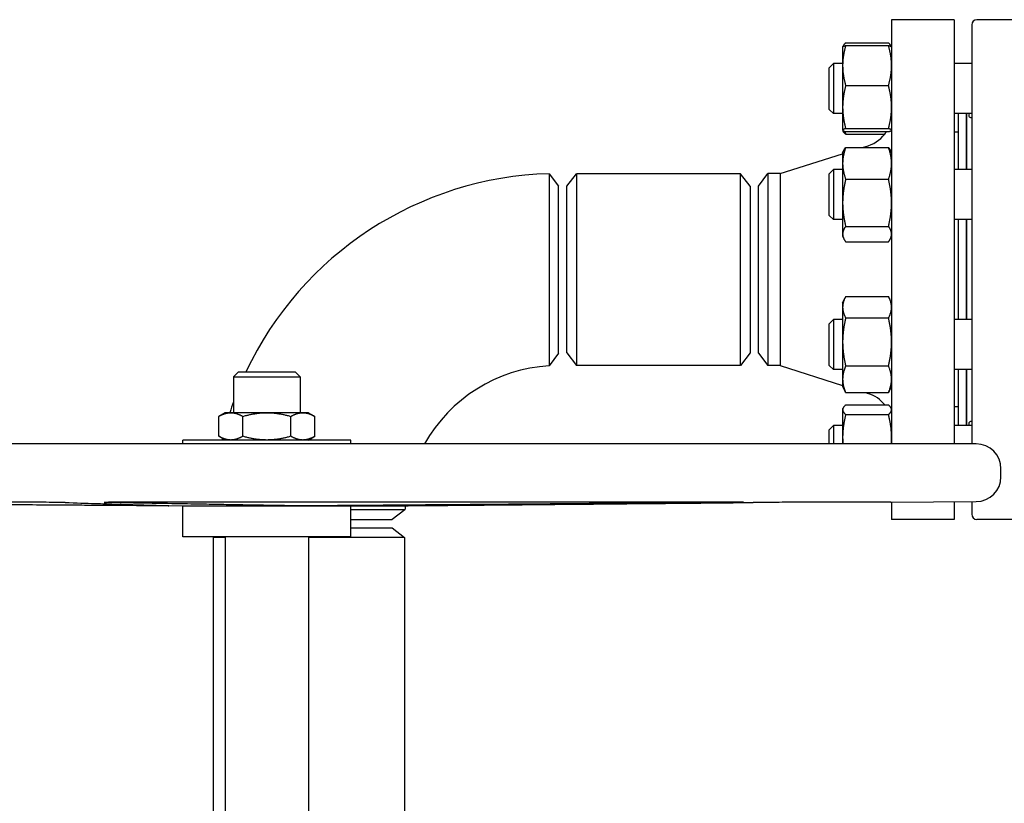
# Model space of a CAD drawing. Header units: inches. Extents: x 24 to 1128, y -69 to 748.
# Tile 473 of 656: x 607 to 622, y 379 to 391. Entities that reach past the tile are written whole.
import ezdxf

# ---------------------------------------------------------------- set-up
doc = ezdxf.new("R2010")
doc.units = ezdxf.units.IN
doc.header["$LTSCALE"] = 32
doc.header["$MEASUREMENT"] = 0
doc.layers.add('Visible (ANSI)', color=7, linetype='Continuous', lineweight=30)

msp = doc.modelspace()

# ---------------------------------------------------------------- linework, layer by layer
at = {"layer": 'Visible (ANSI)'}
for p, q in [((620.16063, 391.09867), (620.16063, 384.73187)), ((621.10063, 391.09867), (620.16063, 391.09867)), ((621.10063, 391.09867), (621.10063, 384.73187)), ((622.20689, 391.09867), (621.44311, 391.09867)), ((621.36437, 391.01993), (621.36437, 384.73187)), ((619.47172, 390.74905), (620.11555, 390.74905)), ((619.42663, 390.68988), (619.42719, 390.69108)), ((619.42663, 390.68988), (619.42663, 390.41033)), ((619.42719, 390.69108), (619.43255, 390.70256)), ((619.47172, 390.71105), (620.11555, 390.71105)), ((620.16007, 390.69108), (620.15472, 390.70256)), ((620.16063, 390.68988), (620.16007, 390.69108)), ((619.22563, 390.37738), (619.28813, 390.43988)), ((619.22563, 389.75238), (619.22563, 390.37738)), ((619.28813, 390.43988), (619.28813, 389.68988)), ((619.42663, 390.43988), (619.28813, 390.43988)), ((619.42663, 390.41033), (619.42663, 389.78654)), ((621.36437, 390.43988), (621.10063, 390.43988)), ((619.47172, 390.10962), (620.11555, 390.10962)), ((619.22563, 389.75238), (619.28813, 389.68988)), ((619.42663, 389.78654), (619.42663, 389.44108)), ((619.42663, 389.68988), (619.28813, 389.68988)), ((621.36437, 389.68988), (621.10063, 389.68988)), ((621.16063, 389.68988), (621.16063, 388.84876)), ((621.28063, 389.68988), (621.28063, 388.84876)), ((621.28563, 389.68988), (621.28563, 388.84876)), ((619.42663, 389.44108), (619.42663, 389.43988)), ((619.42663, 389.43988), (619.42719, 389.43867)), ((619.42719, 389.43867), (619.43255, 389.42719)), ((619.47172, 389.46345), (620.11555, 389.46345)), ((619.47172, 389.4187), (620.11555, 389.4187)), ((620.16063, 389.43988), (620.16007, 389.43867)), ((619.47172, 389.3807), (620.05754, 389.3807)), ((621.16063, 389.40867), (621.10063, 389.40867)), ((621.28563, 389.28867), (621.28063, 389.28867)), ((619.42663, 389.09876), (619.44261, 389.13303)), ((619.47172, 389.1811), (620.11555, 389.1811)), ((619.72628, 389.1811), (619.81161, 389.20812)), ((620.16063, 389.09876), (620.14465, 389.13303)), ((618.4873, 388.78867), (619.42663, 389.08619)), ((619.42663, 389.09876), (619.42663, 388.94225)), ((619.22563, 388.78626), (619.28813, 388.84876)), ((619.28813, 388.84876), (619.28813, 388.09876)), ((619.42663, 388.84876), (619.28813, 388.84876)), ((619.42663, 388.94225), (619.42663, 388.34974)), ((621.36437, 388.84876), (621.10063, 388.84876)), ((615.01826, 388.78672), (615.16063, 388.60117)), ((615.28563, 388.59867), (615.42951, 388.78617)), ((615.42951, 388.78617), (615.42951, 385.91117)), ((617.89176, 388.78617), (615.42951, 388.78617)), ((617.89176, 385.91117), (617.89176, 388.78617)), ((618.03563, 388.59867), (617.89176, 388.78617)), ((618.16063, 388.60117), (618.30451, 388.78867)), ((618.4873, 388.78867), (618.30451, 388.78867)), ((618.30451, 388.78867), (618.30451, 385.90867)), ((618.4873, 388.78867), (618.4873, 385.90867)), ((619.22563, 388.16126), (619.22563, 388.78626)), ((619.47172, 388.70341), (620.11555, 388.70341)), ((615.16063, 386.09617), (615.16063, 388.60107)), ((615.28563, 386.09867), (615.28563, 388.59867)), ((618.03563, 388.59867), (618.03563, 386.09867)), ((618.16063, 386.09617), (618.16063, 388.60117)), ((619.42663, 388.34974), (619.42663, 387.88125)), ((619.22563, 388.16126), (619.28813, 388.09876)), ((619.42663, 388.09876), (619.28813, 388.09876)), ((621.36437, 388.09876), (621.10063, 388.09876)), ((621.16063, 388.09876), (621.16063, 386.59858)), ((621.28063, 388.09876), (621.28063, 386.59858)), ((621.28563, 388.09876), (621.28563, 386.59858)), ((619.47172, 387.99607), (620.11555, 387.99607)), ((619.42663, 387.88125), (619.42663, 387.84876)), ((619.42663, 387.84876), (619.44261, 387.81449)), ((620.16063, 387.84876), (620.14465, 387.81449)), ((619.47172, 387.76642), (620.11555, 387.76642)), ((619.42663, 386.84858), (619.46069, 386.92162)), ((619.47172, 386.94388), (620.11555, 386.94388)), ((620.16063, 386.84858), (620.12657, 386.92162)), ((619.42663, 386.84858), (619.42663, 386.78318)), ((619.42663, 386.78318), (619.42663, 386.26233)), ((619.47172, 386.62248), (620.11555, 386.62248)), ((619.22563, 386.53608), (619.28813, 386.59858)), ((619.22563, 385.91108), (619.22563, 386.53608)), ((619.28813, 386.59858), (619.28813, 385.84858)), ((619.42663, 386.59858), (619.28813, 386.59858)), ((621.36437, 386.59858), (621.10063, 386.59858)), ((619.42663, 386.26233), (619.42663, 385.70273)), ((615.16063, 386.09617), (615.01831, 385.90428)), ((615.28563, 386.09867), (615.42951, 385.91117)), ((618.03563, 386.09867), (617.89176, 385.91117)), ((618.16063, 386.09617), (618.30451, 385.90867)), ((617.89176, 385.91117), (615.42951, 385.91117)), ((618.4873, 385.90867), (618.30451, 385.90867)), ((618.4873, 385.90867), (619.42663, 385.61115)), ((619.22563, 385.91108), (619.28813, 385.84858)), ((619.47172, 385.90218), (620.11555, 385.90218)), ((610.35503, 385.81487), (610.28063, 385.74047)), ((610.28063, 385.74047), (611.28063, 385.74047)), ((610.28063, 385.74047), (610.28063, 385.20087)), ((610.35503, 385.81487), (611.20623, 385.81487)), ((611.20623, 385.81487), (611.28063, 385.74047)), ((611.28063, 385.74047), (611.28063, 385.20087)), ((619.42663, 385.84858), (619.28813, 385.84858)), ((621.36437, 385.84858), (621.10063, 385.84858)), ((621.16063, 385.84858), (621.16063, 385.00746)), ((621.28063, 385.84858), (621.28063, 385.00746)), ((621.28563, 385.84858), (621.28563, 385.00746)), ((619.42663, 385.70273), (619.42663, 385.59858)), ((619.42663, 385.59858), (619.46069, 385.52554)), ((620.16063, 385.59858), (620.12657, 385.52554)), ((619.47172, 385.50328), (620.11555, 385.50328)), ((619.76721, 385.50328), (619.81161, 385.48922)), ((619.47172, 385.31664), (620.11555, 385.31664)), ((621.16063, 385.28867), (621.10063, 385.28867)), ((621.28563, 385.40867), (621.28063, 385.40867)), ((610.15563, 385.20087), (610.05894, 385.14505)), ((610.05894, 384.84669), (610.05894, 385.14505)), ((610.23937, 385.20087), (610.15563, 385.20087)), ((610.78063, 385.20087), (610.23937, 385.20087)), ((610.41979, 384.84669), (610.41979, 385.14505)), ((611.3219, 385.20087), (610.78063, 385.20087)), ((611.14148, 384.84669), (611.14148, 385.14505)), ((611.40563, 385.20087), (611.3219, 385.20087)), ((611.40563, 385.20087), (611.50232, 385.14505)), ((611.50232, 384.84669), (611.50232, 385.14505)), ((619.42663, 385.25746), (619.43255, 385.27014)), ((619.42663, 385.25746), (619.42663, 385.24504)), ((619.42663, 385.24504), (619.42663, 384.83135)), ((619.47172, 385.17343), (620.11555, 385.17343)), ((620.16063, 385.25746), (620.15472, 385.27014)), ((619.22563, 384.94496), (619.28813, 385.00746)), ((619.28813, 385.00746), (619.28813, 384.73187)), ((619.42663, 385.00746), (619.28813, 385.00746)), ((621.36437, 385.00746), (621.10063, 385.00746)), ((610.15563, 384.79087), (610.05894, 384.84669)), ((611.40563, 384.79087), (611.50232, 384.84669)), ((619.22563, 384.73187), (619.22563, 384.94496)), ((621.43013, 384.73187), (600.13113, 384.73187)), ((612.04063, 384.79087), (609.52063, 384.79087)), ((609.52063, 384.73187), (609.52063, 384.79087)), ((612.04063, 384.73187), (612.04063, 384.79087)), ((619.42663, 384.83135), (619.42663, 384.73187)), ((621.80413, 384.23987), (621.80413, 384.35787)), ((609.52063, 383.79886), (600.12846, 383.86588)), ((607.06967, 383.85673), (601.45119, 383.85673)), ((617.81657, 383.85673), (608.72568, 383.85673)), ((612.04063, 383.79886), (609.52063, 383.79886)), ((609.52063, 383.33987), (609.52063, 383.79886)), ((612.04063, 383.79886), (612.72184, 383.80372)), ((612.04063, 383.33987), (612.04063, 383.79886)), ((620.15061, 383.85673), (618.84004, 383.85673)), ((620.15061, 383.85673), (621.4328, 383.86588)), ((620.16063, 383.8568), (620.16063, 383.59867)), ((621.10063, 383.86351), (621.10063, 383.59867)), ((621.36437, 383.86539), (621.36437, 383.67741)), ((612.85502, 383.74099), (612.66313, 383.59867)), ((612.04057, 383.59867), (612.66313, 383.59867)), ((621.10063, 383.59867), (620.16063, 383.59867)), ((622.20689, 383.59867), (621.44311, 383.59867)), ((612.04063, 383.47367), (612.66063, 383.47367)), ((612.66063, 383.47367), (612.84813, 383.3298)), ((612.04063, 383.33987), (609.52063, 383.33987)), ((609.98626, 383.33987), (609.97313, 383.3298)), ((610.15563, 383.3298), (609.97313, 383.3298)), ((609.97313, 383.3298), (609.97313, 376.04017)), ((610.15563, 383.33987), (610.15563, 376.95687)), ((611.40563, 383.33987), (611.40563, 376.95687)), ((612.84813, 383.3298), (611.40563, 383.3298)), ((612.84813, 383.3298), (612.84813, 376.04017))]:
    msp.add_line(p, q, dxfattribs=at)
for centre, radius, start, end in [((621.44311, 391.01993), 0.07874, 90, 180), ((619.66063, 389.68478), 0.5, 287.574716, 327.84865), ((615.16063, 383.59867), 5.19, 91.571968, 154.72181), ((615.16063, 383.59867), 2.31, 93.532272, 150.622394), ((619.66063, 385.01256), 0.5, 37.457, 72.425284), ((615.16063, 383.59867), 5.19, 160.096907, 162.018539), ((615.16063, 383.59867), 5.19, 166.453766, 166.719932), ((621.43013, 384.35787), 0.374, 0, 90), ((621.43013, 384.23987), 0.374, 270.408832, 0), ((615.16063, 383.59867), 2.31, 174.87736, 176.467728), ((621.44311, 383.67741), 0.07874, 180, 270)]:
    msp.add_arc(centre, radius, start, end, dxfattribs=at)
for points, weights in [([(619.47172, 390.74905), (619.43705, 390.71955), (619.42915, 390.69377)], [1, 1.02892942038, 1.01375847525]), ([(620.15812, 390.69377), (620.15021, 390.71955), (620.11555, 390.74905)], [1.01375847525, 1.02892942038, 1]), ([(619.47172, 390.71105), (619.42663, 390.54989), (619.42663, 390.41033)], [1, 1.0379548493, 1]), ([(619.42719, 390.69108), (619.43152, 390.70036), (619.47172, 390.71105)], [1.00755250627, 1.03370208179, 1]), ([(620.16063, 390.41033), (620.16063, 390.54989), (620.11555, 390.71105)], [1, 1.0379548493, 1]), ([(620.11555, 390.71105), (620.15575, 390.70036), (620.16007, 390.69108)], [1, 1.03370208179, 1.00755250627]), ([(619.42663, 390.41033), (619.42663, 390.27077), (619.47172, 390.10962)], [1, 1.0379548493, 1]), ([(620.11555, 390.10962), (620.16063, 390.27077), (620.16063, 390.41033)], [1, 1.0379548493, 1]), ([(619.47172, 390.10962), (619.42663, 389.93648), (619.42663, 389.78654)], [1, 1.0379548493, 1]), ([(620.16063, 389.78654), (620.16063, 389.93648), (620.11555, 390.10962)], [1, 1.0379548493, 1]), ([(619.42663, 389.78654), (619.42663, 389.63659), (619.47172, 389.46345)], [1, 1.0379548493, 1]), ([(620.11555, 389.46345), (620.16063, 389.63659), (620.16063, 389.78654)], [1, 1.0379548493, 1]), ([(619.47172, 389.46345), (619.42663, 389.45146), (619.42663, 389.44108)], [1, 1.0379548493, 1]), ([(619.42663, 389.44108), (619.42663, 389.43069), (619.47172, 389.4187)], [1, 1.0379548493, 1]), ([(619.47172, 389.3807), (619.44272, 389.40538), (619.43255, 389.42719)], [1, 1.02408927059, 1.01760047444]), ([(619.4596, 389.42213), (619.46516, 389.4018), (619.47172, 389.3807)], [1.00919201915, 1.00535018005, 1]), ([(620.16063, 389.44108), (620.16063, 389.45146), (620.11555, 389.46345)], [1, 1.0379548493, 1]), ([(620.11555, 389.4187), (620.16063, 389.43069), (620.16063, 389.44108)], [1, 1.0379548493, 1]), ([(619.47172, 389.1811), (619.42663, 389.0531), (619.42663, 388.94225)], [1, 1.0379548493, 1]), ([(619.44261, 389.13303), (619.45331, 389.15598), (619.47172, 389.1811)], [1.01820717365, 1.01515415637, 1]), ([(620.16063, 388.94225), (620.16063, 389.0531), (620.11555, 389.1811)], [1, 1.0379548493, 1]), ([(620.11555, 389.1811), (620.13395, 389.15598), (620.14465, 389.13303)], [1, 1.01515415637, 1.01820717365]), ([(619.42663, 388.94225), (619.42663, 388.8314), (619.47172, 388.70341)], [1, 1.0379548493, 1]), ([(620.11555, 388.70341), (620.16063, 388.8314), (620.16063, 388.94225)], [1, 1.0379548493, 1]), ([(619.47172, 388.70341), (619.42663, 388.51388), (619.42663, 388.34974)], [1, 1.0379548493, 1]), ([(620.16063, 388.34974), (620.16063, 388.51388), (620.11555, 388.70341)], [1, 1.0379548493, 1]), ([(619.42663, 388.34974), (619.42663, 388.1856), (619.47172, 387.99607)], [1, 1.0379548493, 1]), ([(620.11555, 387.99607), (620.16063, 388.1856), (620.16063, 388.34974)], [1, 1.0379548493, 1]), ([(619.47172, 387.99607), (619.42663, 387.93454), (619.42663, 387.88125)], [1, 1.0379548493, 1]), ([(620.16063, 387.88125), (620.16063, 387.93454), (620.11555, 387.99607)], [1, 1.0379548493, 1]), ([(619.42663, 387.88125), (619.42663, 387.82796), (619.47172, 387.76642)], [1, 1.0379548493, 1]), ([(620.11555, 387.76642), (620.16063, 387.82796), (620.16063, 387.88125)], [1, 1.0379548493, 1]), ([(619.47172, 386.94388), (619.42663, 386.85776), (619.42663, 386.78318)], [1, 1.0379548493, 1]), ([(620.16063, 386.78318), (620.16063, 386.85776), (620.11555, 386.94388)], [1, 1.0379548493, 1]), ([(619.42663, 386.78318), (619.42663, 386.7086), (619.47172, 386.62248)], [1, 1.0379548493, 1]), ([(620.11555, 386.62248), (620.16063, 386.7086), (620.16063, 386.78318)], [1, 1.0379548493, 1]), ([(619.47172, 386.62248), (619.42663, 386.42948), (619.42663, 386.26233)], [1, 1.0379548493, 1]), ([(620.16063, 386.26233), (620.16063, 386.42948), (620.11555, 386.62248)], [1, 1.0379548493, 1]), ([(619.42663, 386.26233), (619.42663, 386.09519), (619.47172, 385.90218)], [1, 1.0379548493, 1]), ([(620.11555, 385.90218), (620.16063, 386.09519), (620.16063, 386.26233)], [1, 1.0379548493, 1]), ([(619.47172, 385.90218), (619.42663, 385.7953), (619.42663, 385.70273)], [1, 1.0379548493, 1]), ([(620.16063, 385.70273), (620.16063, 385.7953), (620.11555, 385.90218)], [1, 1.0379548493, 1]), ([(619.42663, 385.70273), (619.42663, 385.61017), (619.47172, 385.50328)], [1, 1.0379548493, 1]), ([(620.11555, 385.50328), (620.16063, 385.61017), (620.16063, 385.70273)], [1, 1.0379548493, 1]), ([(619.47172, 385.50328), (619.4658, 385.51459), (619.46069, 385.52554)], [1, 1.00482700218, 1.0084262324]), ([(620.12657, 385.52554), (620.12147, 385.51459), (620.11555, 385.50328)], [1.0084262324, 1.00482700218, 1]), ([(619.47172, 385.31664), (619.42663, 385.27827), (619.42663, 385.24504)], [1, 1.0379548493, 1]), ([(620.16063, 385.24504), (620.16063, 385.27827), (620.11555, 385.31664)], [1, 1.0379548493, 1]), ([(610.05894, 385.14505), (610.15563, 385.20087), (610.23937, 385.20087)], [1.01001874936, 1.04314139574, 1]), ([(610.23937, 385.20087), (610.3231, 385.20087), (610.41979, 385.14505)], [1, 1.04314139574, 1.01001874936]), ([(610.41979, 385.14505), (610.61316, 385.20087), (610.78063, 385.20087)], [1.01001874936, 1.04314139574, 1]), ([(610.78063, 385.20087), (610.9481, 385.20087), (611.14148, 385.14505)], [1, 1.04314139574, 1.01001874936]), ([(611.14148, 385.14505), (611.23816, 385.20087), (611.3219, 385.20087)], [1.01001874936, 1.04314139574, 1]), ([(611.3219, 385.20087), (611.40563, 385.20087), (611.50232, 385.14505)], [1, 1.04314139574, 1.01001874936]), ([(619.42663, 385.24504), (619.42663, 385.2118), (619.47172, 385.17343)], [1, 1.0379548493, 1]), ([(619.47172, 385.17343), (619.42663, 384.99011), (619.42663, 384.83135)], [1, 1.0379548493, 1]), ([(620.11555, 385.17343), (620.16063, 385.2118), (620.16063, 385.24504)], [1, 1.0379548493, 1]), ([(620.16063, 384.83135), (620.16063, 384.99011), (620.11555, 385.17343)], [1, 1.0379548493, 1]), ([(610.23937, 384.79087), (610.15563, 384.79087), (610.05894, 384.84669)], [1, 1.04314139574, 1.01001874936]), ([(610.41979, 384.84669), (610.3231, 384.79087), (610.23937, 384.79087)], [1.01001874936, 1.04314139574, 1]), ([(610.78063, 384.79087), (610.61316, 384.79087), (610.41979, 384.84669)], [1, 1.04314139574, 1.01001874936]), ([(611.14148, 384.84669), (610.9481, 384.79087), (610.78063, 384.79087)], [1.01001874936, 1.04314139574, 1]), ([(611.3219, 384.79087), (611.23816, 384.79087), (611.14148, 384.84669)], [1, 1.04314139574, 1.01001874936]), ([(611.50232, 384.84669), (611.40563, 384.79087), (611.3219, 384.79087)], [1.01001874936, 1.04314139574, 1]), ([(619.42663, 384.83135), (619.42663, 384.78195), (619.43071, 384.73187)], [1, 1.01150697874, 1.01603669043]), ([(620.15655, 384.73187), (620.16063, 384.78195), (620.16063, 384.83135)], [1.01603669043, 1.01150697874, 1]), ([(608.82649, 383.80529), (607.47816, 383.81363), (601.99261, 383.85262)], [3.22913550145, 2.37560125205, 1.06245079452]), ([(607.75488, 383.85262), (608.99358, 383.81363), (609.29804, 383.80529)], [1.05826131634, 2.36623373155, 3.21640230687]), ([(611.0555, 383.80529), (610.52665, 383.81363), (608.37508, 383.85262)], [3.21640230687, 2.36623373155, 1.05826131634]), ([(617.69864, 383.85262), (612.97864, 383.81363), (611.81848, 383.80529)], [1.05826131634, 2.36623373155, 3.21640230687]), ([(612.90465, 383.80529), (613.92613, 383.81363), (618.08195, 383.85262)], [3.21640230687, 2.36623373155, 1.05826131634])]:
    msp.add_rational_spline(points, weights, degree=2, dxfattribs=at)
for points, knots in [([(621.36437, 389.62541), (621.36043, 389.62536), (621.35673, 389.62559), (621.33511, 389.62877), (621.325, 389.63991), (621.325, 389.66712), (621.32727, 389.67778), (621.3316, 389.68995)], [1.503325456, 1.503325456, 1.503325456, 1.503325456, 1.572820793, 1.572820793, 1.940397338, 1.940397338, 2.11460476, 2.11460476, 2.11460476, 2.11460476]), ([(615.01826, 388.7866), (615.01826, 388.78664), (615.01826, 388.78177), (615.01826, 388.74112), (615.01826, 388.66178), (615.01825, 388.42035), (615.01825, 388.25767), (615.01825, 387.88185), (615.01824, 387.66899), (615.01824, 387.23436), (615.01824, 387.01285), (615.01825, 386.60685), (615.01826, 386.42264), (615.01828, 386.12889), (615.0183, 386.01966), (615.01831, 385.92292), (615.01831, 385.90428), (615.01831, 385.90428)], [0, 0, 0, 0, 0.1436733, 0.1436733, 0.59274122, 0.59274122, 1.04590561, 1.04590561, 1.49882494, 1.49882494, 1.95396487, 1.95396487, 2.40917784, 2.40917784, 2.86492266, 2.86492266, 3.14159265, 3.14159265, 3.14159265, 3.14159265]), ([(621.3316, 385.00739), (621.32727, 385.01956), (621.325, 385.03022), (621.325, 385.05743), (621.33511, 385.06856), (621.35673, 385.07175), (621.36043, 385.07198), (621.36437, 385.07193)], [1.766189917, 1.766189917, 1.766189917, 1.766189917, 1.940397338, 1.940397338, 2.307973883, 2.307973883, 2.377469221, 2.377469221, 2.377469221, 2.377469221]), ([(607.75488, 383.85262), (607.75009, 383.85277), (607.7442, 383.85292), (607.73724, 383.85306), (607.71486, 383.85353), (607.67836, 383.85402), (607.58352, 383.85493), (607.52519, 383.85534), (607.4055, 383.85599), (607.3365, 383.85627), (607.19849, 383.85664), (607.12949, 383.85673), (607.06967, 383.85673)], [-0.15423018, -0.15423018, -0.15423018, -0.15423018, 0, 0, 0, 0.49642611, 0.49642611, 0.99285222, 0.99285222, 1.489271, 1.489271, 1.98568979, 1.98568979, 1.98568979, 1.98568979]), ([(608.72568, 383.85673), (608.66212, 383.85673), (608.59745, 383.85664), (608.48577, 383.85627), (608.43876, 383.85599), (608.3722, 383.85534), (608.34841, 383.85493), (608.33061, 383.85402), (608.33662, 383.85353), (608.36001, 383.85292), (608.36694, 383.85277), (608.37508, 383.85262)], [1.98568979, 1.98568979, 1.98568979, 1.98568979, 2.48210857, 2.48210857, 2.97852735, 2.97852735, 3.47495346, 3.47495346, 3.97137957, 3.97137957, 4.12560975, 4.12560975, 4.12560975, 4.12560975]), ([(609.29804, 383.80529), (609.30531, 383.8051), (609.30955, 383.80491), (609.31382, 383.80445), (609.30702, 383.80418), (609.272, 383.80381), (609.24378, 383.80372), (609.17654, 383.80372), (609.13245, 383.80381), (609.03156, 383.80418), (608.97477, 383.80445), (608.89009, 383.80491), (608.85868, 383.8051), (608.82649, 383.80529)], [0.63873151, 0.63873151, 0.63873151, 0.63873151, 0.87159914, 0.87159914, 1.30738491, 1.30738491, 1.74317067, 1.74317067, 2.17895643, 2.17895643, 2.61474219, 2.61474219, 2.84760983, 2.84760983, 2.84760983, 2.84760983]), ([(611.81848, 383.80529), (611.79078, 383.8051), (611.76199, 383.80491), (611.67996, 383.80445), (611.61896, 383.80418), (611.49643, 383.80381), (611.43489, 383.80372), (611.32611, 383.80372), (611.27063, 383.80381), (611.17326, 383.80418), (611.13136, 383.80445), (611.0833, 383.80491), (611.06812, 383.8051), (611.0555, 383.80529)], [0.63873151, 0.63873151, 0.63873151, 0.63873151, 0.87159914, 0.87159914, 1.30738491, 1.30738491, 1.74317067, 1.74317067, 2.17895643, 2.17895643, 2.61474219, 2.61474219, 2.84760983, 2.84760983, 2.84760983, 2.84760983]), ([(612.72184, 383.80372), (612.72184, 383.80372), (612.73166, 383.80381), (612.77236, 383.80418), (612.80326, 383.80445), (612.85823, 383.80491), (612.88026, 383.8051), (612.90465, 383.80529)], [1.74317067, 1.74317067, 1.74317067, 1.74317067, 2.17895643, 2.17895643, 2.61474219, 2.61474219, 2.84760983, 2.84760983, 2.84760983, 2.84760983]), ([(617.69864, 383.85262), (617.71661, 383.85277), (617.73371, 383.85292), (617.74964, 383.85306), (617.80091, 383.85353), (617.84712, 383.85402), (617.91317, 383.85493), (617.933, 383.85534), (617.945, 383.85599), (617.93794, 383.85627), (617.89524, 383.85664), (617.8596, 383.85673), (617.81657, 383.85673)], [-0.15423018, -0.15423018, -0.15423018, -0.15423018, 0, 0, 0, 0.49642611, 0.49642611, 0.99285222, 0.99285222, 1.489271, 1.489271, 1.98568979, 1.98568979, 1.98568979, 1.98568979]), ([(618.84004, 383.85673), (618.80681, 383.85673), (618.75984, 383.85664), (618.64823, 383.85627), (618.58358, 383.85599), (618.45648, 383.85534), (618.38589, 383.85493), (618.25024, 383.85402), (618.18518, 383.85353), (618.1143, 383.85292), (618.09784, 383.85277), (618.08195, 383.85262)], [1.98568979, 1.98568979, 1.98568979, 1.98568979, 2.48210857, 2.48210857, 2.97852735, 2.97852735, 3.47495346, 3.47495346, 3.97137957, 3.97137957, 4.12560975, 4.12560975, 4.12560975, 4.12560975]), ([(612.85502, 383.74099), (612.85502, 383.74099), (612.83638, 383.74099), (612.73964, 383.74101), (612.63041, 383.74102), (612.35897, 383.74104), (612.20757, 383.74105), (612.04061, 383.74105)], [-3.14159265, -3.14159265, -3.14159265, -3.14159265, -2.86492266, -2.86492266, -2.40917784, -2.40917784, -2.02313494, -2.02313494, -2.02313494, -2.02313494])]:
    msp.add_open_spline(points, degree=3, knots=knots, dxfattribs=at)

doc.saveas('drawing.dxf')
